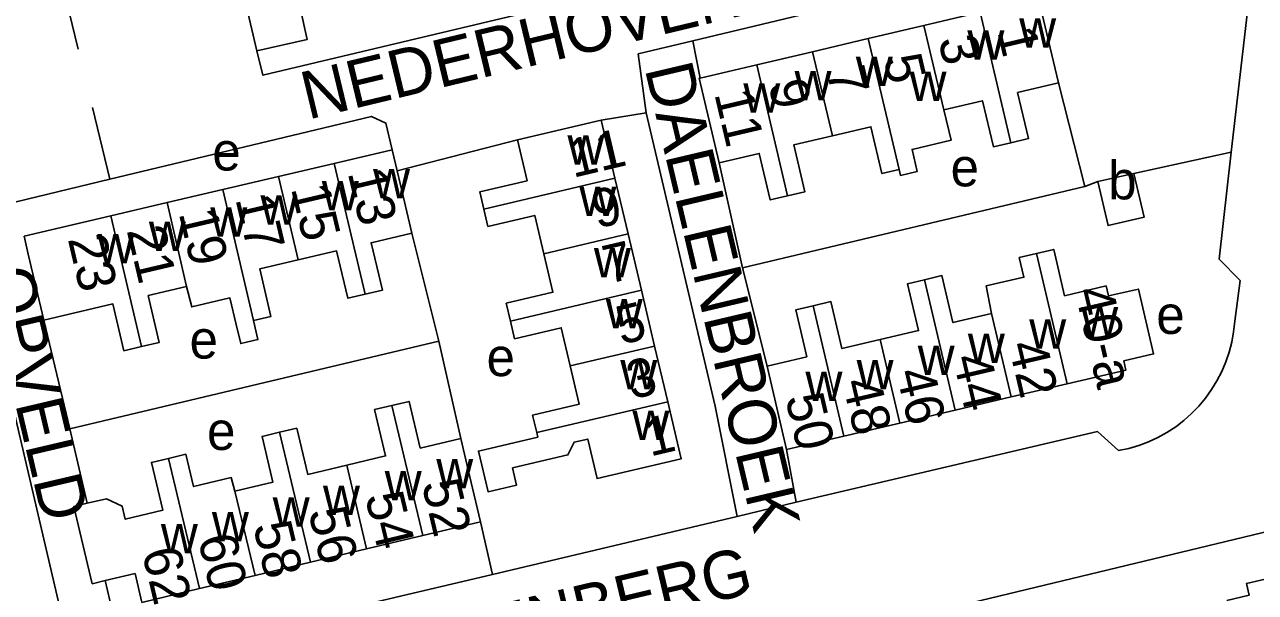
# Model space of a CAD drawing. Extents: x 157646 to 159241, y 379213 to 381217.
# Drawn here: x 158882.3 to 159011, y 380596.4 to 380655.9 of the extents above; entities that cross this region are included whole.
import ezdxf

# ---------------------------------------------------------------- set-up
doc = ezdxf.new("R2010")
doc.units = 0
for name, color, linetype in [('BLT_Basislijn', 7, 'Continuous'), ('BLT_Bebouwing', 7, 'Continuous'), ('BLT_Centroide', 7, 'Continuous'), ('BLT_Huisnummer', 7, 'Continuous'), ('BLT_Huisnummer_ tussenligend', 7, 'Continuous'), ('BLT_Huisnummer_reeks', 7, 'Continuous'), ('BLT_Onderverdeling_panden', 7, 'Continuous'), ('BLT_Straatnaam', 7, 'Continuous')]:
    doc.layers.add(name, color=color, linetype=linetype)

msp = doc.modelspace()

# ---------------------------------------------------------------- linework, layer by layer
at = {"layer": 'BLT_Basislijn'}
for p, q in [((159008.5, 380642.51), (159017.21, 380718.06)), ((158952.17, 380654.16), (158988.06, 380662.81)), ((158952.17, 380654.16), (158952.94, 380650.28)), ((158993.17, 380638.94), (158990.41, 380649.77)), ((158947.27, 380646.65), (158942.58, 380645.87)), ((158921.24, 380640.56), (158933.82, 380643.8)), ((159007.21, 380631.31), (159008.5, 380642.51)), ((158954.91, 380641.4), (158957.36, 380630.41)), ((158957.36, 380630.41), (158993.17, 380638.94)), ((158925.61, 380622.72), (158922.77, 380634.04)), ((158877.56, 380630.67), (158887.56, 380588.05)), ((158957.36, 380630.41), (158959.94, 380620.13)), ((158887, 380613.56), (158884.29, 380624.94)), ((158887, 380613.56), (158925.61, 380622.72)), ((158927.89, 380612.54), (158925.61, 380622.72)), ((158887, 380613.56), (158888.82, 380605.76)), ((158994.51, 380613.28), (158962.98, 380605.87)), ((158994.51, 380613.28), (158996.71, 380611.27)), ((158962.98, 380605.87), (158961.98, 380611.4)), ((158956.82, 380604.38), (158962.98, 380605.87)), ((158929.97, 380603.82), (158931.2, 380598.31)), ((158931.2, 380598.31), (158956.82, 380604.38)), ((158890.7, 380597.66), (158892.65, 380589.24)), ((158931.2, 380598.31), (158892.65, 380589.24))]:
    msp.add_line(p, q, dxfattribs=at)
for points in [[(158886.31, 380659.8), (158887.88, 380653.31)], [(158906.57, 380653.12), (158907.2, 380650.57), (158942.57, 380659.04)], [(158952.17, 380654.16), (158946.46, 380652.81), (158947.27, 380646.65)], [(158889.37, 380647.2), (158891.19, 380639.69)], [(158891.19, 380639.69), (158918.54, 380646.27), (158920.06, 380645.56), (158920.72, 380642.77)], [(158956.82, 380604.38), (158954.5, 380615.94), (158947.27, 380646.65)], [(158998.31, 380640.3), (159008.5, 380642.51)], [(158881.39, 380637.33), (158891.19, 380639.69)], [(158993.17, 380638.94), (158994.53, 380639.46)], [(159008.86, 380624.82), (159009.42, 380629.1), (159007.21, 380631.31)], [(158996.71, 380611.27), (158997.77, 380611.5), (158998.81, 380611.81), (158999.83, 380612.19), (159000.82, 380612.65), (159001.77, 380613.18), (159002.68, 380613.77), (159003.54, 380614.43), (159004.35, 380615.16), (159005.11, 380615.94), (159005.8, 380616.77), (159006.44, 380617.66), (159007, 380618.59), (159007.5, 380619.55), (159007.93, 380620.55), (159008.28, 380621.58), (159008.55, 380622.63), (159008.74, 380623.7), (159008.86, 380624.82)], [(158973.51, 380593.48), (158973.74, 380593.53), (159014.59, 380603.35)]]:
    msp.add_lwpolyline(points, dxfattribs=at)
at = {"layer": 'BLT_Bebouwing'}
for p, q in [((158901.09, 380676.48), (158906.57, 380653.12)), ((158990.41, 380649.77), (158988.33, 380658.61)), ((158982.23, 380657.17), (158976.35, 380655.79)), ((158976.35, 380655.79), (158970.51, 380654.41)), ((158970.51, 380654.41), (158964.69, 380653.04)), ((158964.69, 380653.04), (158958.85, 380651.67)), ((158958.85, 380651.67), (158952.94, 380650.28)), ((158942.58, 380645.87), (158933.82, 380643.8)), ((158944.02, 380639.78), (158942.58, 380645.87)), ((158914.66, 380641.34), (158920.72, 380642.77)), ((158920.72, 380642.77), (158921.24, 380640.56)), ((158908.84, 380639.98), (158914.66, 380641.34)), ((158903, 380638.61), (158908.84, 380639.98)), ((158945.4, 380633.96), (158944.02, 380639.78)), ((158897.17, 380637.24), (158903, 380638.61)), ((158891.29, 380635.86), (158897.17, 380637.24)), ((158946.79, 380628.07), (158945.4, 380633.96)), ((158884.29, 380624.94), (158882.65, 380631.84)), ((158948.17, 380622.22), (158946.79, 380628.07)), ((158949.55, 380616.39), (158948.17, 380622.22)), ((158961.98, 380611.4), (158959.94, 380620.13)), ((158991.32, 380618.25), (158985.46, 380616.89)), ((158985.46, 380616.89), (158979.62, 380615.52)), ((158979.62, 380615.52), (158973.81, 380614.16)), ((158973.81, 380614.16), (158967.96, 380612.79)), ((158967.96, 380612.79), (158961.98, 380611.4)), ((158929.97, 380603.82), (158923.93, 380602.38)), ((158923.93, 380602.38), (158918.04, 380600.98)), ((158918.04, 380600.98), (158912.16, 380599.58)), ((158912.16, 380599.58), (158906.37, 380598.2)), ((158906.37, 380598.2), (158900.58, 380596.82))]:
    msp.add_line(p, q, dxfattribs=at)
for points in [[(158906.57, 380653.12), (158911.84, 380654.33), (158911.08, 380657.64), (158911.96, 380657.84)], [(158952.94, 380650.28), (158952.82, 380650.25), (158954.91, 380641.4)], [(158985.44, 380643.51), (158987.27, 380643.94), (158986.14, 380648.76), (158990.41, 380649.77)], [(158985.44, 380643.51), (158983.61, 380643.08), (158982.47, 380647.91), (158978.43, 380646.96)], [(158978.43, 380646.96), (158979.18, 380643.77), (158975.1, 380642.81), (158975.64, 380640.51), (158973.88, 380640.09), (158973.74, 380640.7)], [(158973.74, 380640.7), (158971.95, 380640.28), (158970.79, 380645.18), (158966.77, 380644.24)], [(158933.82, 380643.8), (158934.83, 380639.52), (158929.88, 380638.35), (158930.31, 380636.55)], [(158962.08, 380637.95), (158963.9, 380638.38), (158962.74, 380643.29), (158966.77, 380644.24)], [(158954.91, 380641.4), (158959.12, 380642.39), (158960.27, 380637.52), (158962.08, 380637.95)], [(158921.24, 380640.56), (158921.86, 380637.9), (158922.77, 380634.04)], [(158994.53, 380639.46), (158998.31, 380640.3)], [(158998.31, 380640.3), (158999.38, 380635.71), (158995.77, 380634.86)], [(158995.77, 380634.86), (158995.61, 380634.83), (158994.53, 380639.46)], [(158882.22, 380633.73), (158891.29, 380635.86)], [(158930.31, 380636.55), (158930.73, 380634.74), (158935.64, 380635.9), (158936.59, 380631.88)], [(158882.65, 380631.84), (158882.22, 380633.73)], [(158917.88, 380627.64), (158919.69, 380628.06), (158918.52, 380633.04), (158922.77, 380634.04)], [(158910.89, 380631.24), (158914.91, 380632.18), (158916.08, 380627.22), (158917.88, 380627.64)], [(158933.09, 380624.84), (158932.65, 380626.7), (158937.54, 380627.85), (158936.59, 380631.88)], [(158983.42, 380625.62), (158982.87, 380628.51), (158986.8, 380629.43), (158986.32, 380631.49), (158988.12, 380631.92)], [(158988.12, 380631.92), (158989.93, 380632.34), (158991.06, 380627.49), (158995.4, 380628.51), (158995.65, 380627.46), (158998.78, 380628.19), (159000.37, 380621.39), (158997.24, 380620.66), (158997.46, 380619.69), (158991.32, 380618.25)], [(158906.21, 380624.9), (158908.03, 380625.33), (158906.86, 380630.3), (158910.89, 380631.24)], [(158976.42, 380629.17), (158978.22, 380629.59), (158979.37, 380624.68), (158983.42, 380625.62)], [(158899.19, 380628.44), (158895.21, 380627.51), (158896.36, 380622.6), (158894.51, 380622.16)], [(158899.19, 380628.44), (158899.75, 380626.32), (158903.75, 380627.26), (158904.4, 380624.47), (158904.87, 380622.48), (158906.67, 380622.9), (158906.21, 380624.9)], [(158971.77, 380622.9), (158975.78, 380623.84), (158974.63, 380628.75), (158976.42, 380629.17)], [(158964.77, 380626.44), (158966.61, 380626.88), (158967.76, 380621.96), (158971.77, 380622.9)], [(158894.51, 380622.16), (158892.65, 380621.73), (158891.5, 380626.63), (158884.29, 380624.94)], [(158959.94, 380620.13), (158964.08, 380621.1), (158962.93, 380626.01), (158964.77, 380626.44)], [(158939.35, 380620.14), (158938.41, 380624.13), (158933.53, 380622.98), (158933.09, 380624.84)], [(158939.35, 380620.14), (158940.29, 380616.14), (158935.4, 380614.99), (158935.84, 380613.16)], [(158920.68, 380616), (158922.49, 380616.43), (158923.66, 380611.53), (158927.89, 380612.54)], [(158915.96, 380609.75), (158920.03, 380610.72), (158918.87, 380615.57), (158920.68, 380616)], [(158935.84, 380613.16), (158935.95, 380612.69), (158929.74, 380611.22), (158930.75, 380606.96), (158933.73, 380607.67), (158933.31, 380609.46), (158939.1, 380610.83), (158939.74, 380612.15), (158941.18, 380612.48), (158942.16, 380608.34), (158950.96, 380610.42), (158949.55, 380616.39)], [(158904.27, 380607.02), (158908.25, 380607.97), (158907.11, 380612.76), (158908.92, 380613.19)], [(158908.92, 380613.19), (158910.73, 380613.62), (158911.88, 380608.78), (158915.96, 380609.75)], [(158927.89, 380612.54), (158928.81, 380608.68), (158929.97, 380603.82)], [(158888.82, 380605.76), (158890.84, 380606.24), (158892.46, 380605.47), (158892.79, 380604.08), (158896.72, 380605.02), (158895.53, 380610.03), (158897.33, 380610.46)], [(158897.33, 380610.46), (158899.14, 380610.89), (158899.95, 380607.5), (158903.89, 380608.44), (158904.27, 380607.02)], [(158888.82, 380605.76), (158887.42, 380605.43), (158889.35, 380597.33), (158890.7, 380597.66)], [(158900.58, 380596.82), (158894.54, 380595.38), (158893.82, 380598.4), (158890.7, 380597.66)], [(159013.07, 380598.07), (159010.09, 380597.37), (159010.38, 380596.15), (159008.02, 380595.59)]]:
    msp.add_lwpolyline(points, dxfattribs=at)
at = {"layer": 'BLT_Onderverdeling_panden'}
for p, q in [((158985.44, 380643.51), (158982.23, 380657.17)), ((158978.43, 380646.96), (158976.35, 380655.79)), ((158973.74, 380640.7), (158970.51, 380654.41)), ((158966.77, 380644.24), (158964.69, 380653.04)), ((158962.08, 380637.95), (158958.85, 380651.67)), ((158917.88, 380627.64), (158914.66, 380641.34)), ((158910.89, 380631.24), (158908.84, 380639.98)), ((158930.31, 380636.55), (158944.02, 380639.78)), ((158906.21, 380624.9), (158903, 380638.61)), ((158899.19, 380628.44), (158897.17, 380637.24)), ((158894.51, 380622.16), (158891.29, 380635.86)), ((158936.59, 380631.88), (158945.4, 380633.96)), ((158988.12, 380631.92), (158991.32, 380618.25)), ((158933.09, 380624.84), (158946.79, 380628.07)), ((158976.42, 380629.17), (158979.62, 380615.52)), ((158964.77, 380626.44), (158967.96, 380612.79)), ((158983.42, 380625.62), (158985.46, 380616.89)), ((158971.77, 380622.9), (158973.81, 380614.16)), ((158939.35, 380620.14), (158948.17, 380622.22)), ((158920.68, 380616), (158923.93, 380602.38)), ((158935.84, 380613.16), (158949.55, 380616.39)), ((158908.92, 380613.19), (158912.16, 380599.58)), ((158897.33, 380610.46), (158900.58, 380596.82)), ((158915.96, 380609.75), (158918.04, 380600.98)), ((158904.27, 380607.02), (158906.37, 380598.2))]:
    msp.add_line(p, q, dxfattribs=at)

# ---------------------------------------------------------------- texts
at = {"layer": 'BLT_Centroide'}
for s, p in [('w', (158986.31, 380653.47)), ('w', (158980.89, 380652.19)), ('w', (158969.22, 380649.45)), ('w', (158962.81, 380647.95)), ('w', (158974.84, 380647.88)), ('w', (158957.45, 380646.67)), ('e', (158901.9, 380640.6)), ('w', (158939.05, 380641.22)), ('e', (158979.13, 380638.94)), ('b', (158995.62, 380637.58)), ('w', (158918.72, 380637.69)), ('w', (158913.36, 380636.42)), ('w', (158940.3, 380635.84)), ('w', (158906.94, 380634.92)), ('w', (158901.69, 380633.67)), ('w', (158895.27, 380632.16)), ('w', (158889.88, 380630.89)), ('w', (158941.82, 380629.41)), ('w', (158943.06, 380624.09)), ('w', (158992.8, 380623.25)), ('e', (159000.65, 380623.49)), ('w', (158987.36, 380621.94)), ('e', (158899.52, 380620.91)), ('w', (158980.94, 380620.44)), ('e', (158930.59, 380619.07)), ('w', (158975.69, 380619.2)), ('w', (158944.58, 380617.69)), ('w', (158969.3, 380617.7)), ('w', (158963.95, 380616.45)), ('w', (158945.85, 380612.38)), ('e', (158901.35, 380611.34)), ('w', (158925.33, 380607.33)), ('w', (158919.94, 380606.06)), ('w', (158913.48, 380604.53)), ('w', (158908.22, 380603.3)), ('w', (158901.86, 380601.78)), ('w', (158896.52, 380600.52))]:
    msp.add_text(s, height=4, dxfattribs=at).set_placement(p)
at = {"layer": 'BLT_Huisnummer'}
for s, rotation, p in [('1', 283.2477, (158984, 380655.18)), ('5', 283.2468, (158972.07, 380652.33)), ('11', 283.2477, (158954.4, 380648.64)), ('11', 13.2877, (158939.63, 380639.82)), ('13', 283.2198, (158916.05, 380640.37)), ('17', 283.2198, (158904.3, 380637.63)), ('23', 283.2198, (158886.77, 380633.45)), ('5', 13.2877, (158944.66, 380622.35)), ('44', 283.16, (158979.34, 380620.96)), ('50', 283.155, (158961.82, 380616.82)), ('1', 13.2877, (158947.7, 380610.64)), ('52', 283.3942, (158923.79, 380607.81)), ('56', 283.3942, (158911.93, 380604.9)), ('62', 283.3942, (158894.52, 380600.68))]:
    msp.add_text(s, height=4, rotation=rotation, dxfattribs=at).set_placement(p)
at = {"layer": 'BLT_Huisnummer_ tussenligend'}
for s, rotation, p in [('3', 283.2477, (158977.82, 380654.29)), ('7', 283.2468, (158966.14, 380651.01)), ('9', 283.2468, (158960.06, 380649.66)), ('15', 283.2198, (158910.12, 380638.74)), ('9', 13.2877, (158942.13, 380634.51)), ('19', 283.2198, (158898.38, 380636.14)), ('21', 283.2198, (158892.93, 380634.34)), ('7', 13.2877, (158943.31, 380628.72)), ('42', 283.1587, (158985.17, 380622.34)), ('3', 13.2877, (158945.78, 380616.62)), ('46', 283.16, (158973.42, 380619.47)), ('48', 283.16, (158967.79, 380618.43)), ('54', 283.3942, (158917.86, 380606.49)), ('58', 283.3942, (158906.15, 380603.41)), ('60', 283.3942, (158900.37, 380602.08))]:
    msp.add_text(s, height=4, rotation=rotation, dxfattribs=at).set_placement(p)
at = {"layer": 'BLT_Huisnummer_reeks'}
msp.add_text('40-a', height=4, rotation=283.1587, dxfattribs=at).set_placement((158992.1, 380628))
at = {"layer": 'BLT_Straatnaam'}
for s, height, rotation, p in [('NEDERHOVEN', 5, 13.4959, (158911.91, 380645.91)), ('DAELENBROEK', 5, 283.249, (158947.12, 380651.27)), ('OPVELD', 5, 283.2079, (158878.04, 380629.94)), ('LICHTENBERG', 4.9999, 13.3628, (158912.47, 380585.44))]:
    msp.add_text(s, height=height, rotation=rotation, dxfattribs=at).set_placement(p)

doc.saveas('drawing.dxf')
